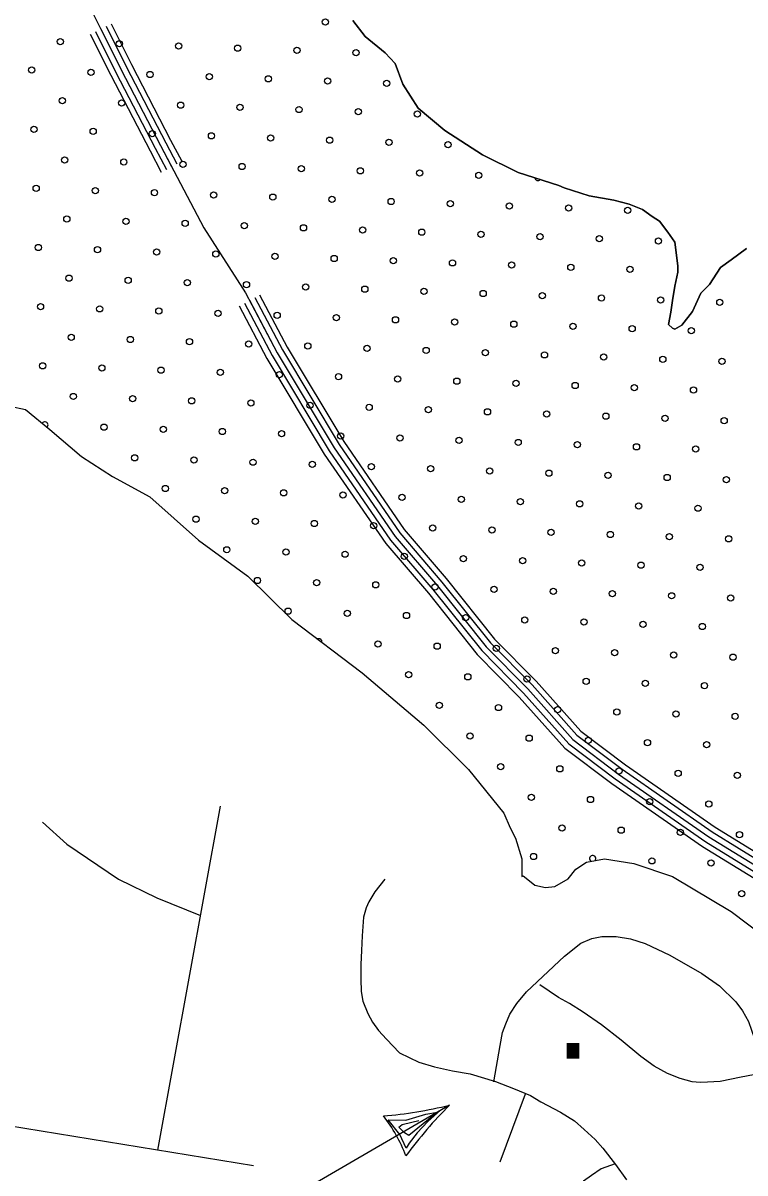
# Model space of a CAD drawing. Extents: x 1788175 to 1969470, y 584502 to 738744.
# Drawn here: x 1810329 to 1812790, y 707859 to 711779 of the extents above; entities that cross this region are included whole.
import ezdxf

# ---------------------------------------------------------------- set-up
doc = ezdxf.new("R2010")
doc.units = 0
for name, color, linetype in [('DESIGN - SCRATCH - User 1', 7, 'Continuous'), ('DESIGN - TRAFFIC CONTROL PERMANENT - Pavement Marking Text', 7, 'Continuous'), ('DESIGN - TRANSPORTATION - Edge of Traveled Way', 7, 'Continuous'), ('DESIGN - UTILITIES - Cable (Overhead) with Text', 7, 'Continuous'), ('DESIGN - UTILITIES - Cable (Underground) with Text', 7, 'Continuous'), ('SURVEY - DRAINAGE - Natural Features', 7, 'Continuous'), ('SURVEY - TRANSPORTATION - Roads', 7, 'Continuous')]:
    doc.layers.add(name, color=color, linetype=linetype)

msp = doc.modelspace()

# ---------------------------------------------------------------- linework, layer by layer
at = {"layer": 'DESIGN - SCRATCH - User 1'}
for points in [[(1812794.7, 711010.4), (1812742.7, 710972.2), (1812706.7, 710946.1), (1812668.8, 710888), (1812638.8, 710857.9), (1812610.8, 710795.8), (1812574.8, 710749.7), (1812550.8, 710735.6), (1812542.8, 710739.6), (1812528.9, 710751.6), (1812536.8, 710793.7), (1812542.8, 710833.7), (1812550.8, 710881.8), (1812560.8, 710929.9), (1812560.8, 710951.9), (1812550.8, 711032), (1812526.8, 711066), (1812498.8, 711104.1), (1812472.8, 711120), (1812440.9, 711144), (1812394.9, 711162), (1812342.9, 711175.9), (1812259, 711189.8), (1812173, 711217.7), (1812155, 711225.7), (1812017.1, 711269.6), (1811895.1, 711329.5), (1811767.2, 711413.4), (1811675.3, 711489.4), (1811623.3, 711571.4), (1811597.3, 711641.5), (1811563.3, 711677.5), (1811495.3, 711733.4), (1811453.3, 711787.4)], [(1810284.1, 710473.7), (1810338.1, 710461.8), (1810420.1, 710393.8), (1810528, 710301.9), (1810634, 710233.9), (1810761.9, 710164), (1810927.8, 710016.1), (1811095.7, 709894.1), (1811245.7, 709746.2), (1811485.5, 709564.3), (1811695.4, 709386.3), (1811847.4, 709234.3), (1811967.3, 709086.3), (1811989.3, 709036.3), (1812007.3, 709000.3), (1812029.3, 708930.2), (1812029.3, 708870.1), (1812033.9, 708872.1), (1812049.9, 708860.1), (1812073.8, 708840.2), (1812109.7, 708832.2), (1812141.5, 708836.2), (1812187.2, 708862.3), (1812213.2, 708894.4), (1812249.2, 708918.5), (1812311.1, 708930.6), (1812411.1, 708914.1), (1812542.7, 708870.2), (1812742, 708750.6), (1812853.6, 708666.9)]]:
    msp.add_lwpolyline(points, dxfattribs=at)
at = {"layer": 'DESIGN - TRAFFIC CONTROL PERMANENT - Pavement Marking Text'}
for centre in [(1811359.7, 711783.1), (1810456.2, 711715.9), (1810657.8, 711708.5), (1810859.4, 711701), (1811061, 711693.5), (1811262.6, 711686.1), (1811464.2, 711678.6), (1810359.1, 711618.8), (1810560.7, 711611.4), (1810762.3, 711603.9), (1810963.9, 711596.4), (1811165.5, 711589), (1811367.1, 711581.5), (1811568.8, 711574), (1810463.6, 711514.3), (1810665.2, 711506.8), (1810866.8, 711499.4), (1811068.5, 711491.9), (1811270.1, 711484.4), (1811471.7, 711477), (1811673.3, 711469.5), (1810366.6, 711417.2), (1810568.2, 711409.8), (1810769.8, 711402.3), (1810971.4, 711394.8), (1811173, 711387.4), (1811374.6, 711379.9), (1811576.2, 711372.4), (1811777.8, 711365), (1810471.1, 711312.7), (1810672.7, 711305.2), (1810874.3, 711297.8), (1811075.9, 711290.3), (1811277.5, 711282.8), (1811479.1, 711275.4), (1811680.8, 711267.9), (1811882.4, 711260.4), (1810374, 711215.6), (1810575.6, 711208.2), (1810777.2, 711200.7), (1810978.9, 711193.2), (1811180.5, 711185.8), (1811382.1, 711178.3), (1811583.7, 711170.8), (1811785.3, 711163.4), (1811986.9, 711155.9), (1812188.5, 711148.4), (1812390.1, 711141), (1810478.6, 711111.1), (1810680.2, 711103.6), (1810881.8, 711096.2), (1811083.4, 711088.7), (1811285, 711081.2), (1811486.6, 711073.8), (1811688.2, 711066.3), (1811889.8, 711058.8), (1812091.4, 711051.4), (1812293.1, 711043.9), (1812494.7, 711036.4), (1810381.5, 711014), (1810583.1, 711006.6), (1810784.7, 710999.1), (1810986.3, 710991.6), (1811187.9, 710984.1), (1811389.5, 710976.7), (1811591.2, 710969.2), (1811792.8, 710961.7), (1811994.4, 710954.3), (1812196, 710946.8), (1812397.6, 710939.3), (1810486, 710909.5), (1810687.6, 710902), (1810889.2, 710894.5), (1811090.9, 710887.1), (1811292.5, 710879.6), (1811494.1, 710872.1), (1811695.7, 710864.7), (1811897.3, 710857.2), (1812098.9, 710849.7), (1812300.5, 710842.3), (1810389, 710812.4), (1810590.6, 710804.9), (1812502.1, 710834.8), (1812703.7, 710827.3), (1810792.2, 710797.5), (1810993.8, 710790), (1811195.4, 710782.5), (1811397, 710775.1), (1811598.6, 710767.6), (1811800.2, 710760.1), (1812001.8, 710752.7), (1812203.4, 710745.2), (1812405.1, 710737.7), (1812606.7, 710730.3), (1810493.5, 710707.9), (1810695.1, 710700.4), (1810896.7, 710692.9), (1811098.3, 710685.5), (1811299.9, 710678), (1811501.5, 710670.5), (1811703.2, 710663.1), (1811904.8, 710655.6), (1812106.4, 710648.1), (1810396.4, 710610.8), (1812308, 710640.7), (1812509.6, 710633.2), (1812711.2, 710625.7), (1810598, 710603.3), (1810799.6, 710595.9), (1811001.3, 710588.4), (1811202.9, 710580.9), (1811404.5, 710573.5), (1811606.1, 710566), (1811807.7, 710558.5), (1812009.3, 710551.1), (1812210.9, 710543.6), (1812412.5, 710536.1), (1812614.1, 710528.7), (1810501, 710506.3), (1810702.6, 710498.8), (1810904.2, 710491.3), (1811105.8, 710483.9), (1811307.4, 710476.4), (1811509, 710468.9), (1811710.6, 710461.5), (1811912.2, 710454), (1812113.8, 710446.5), (1812315.5, 710439.1), (1812517.1, 710431.6), (1812718.7, 710424.1), (1810605.5, 710401.7), (1810807.1, 710394.3), (1811008.7, 710386.8), (1811210.3, 710379.3), (1811411.9, 710371.9), (1811613.6, 710364.4), (1811815.2, 710356.9), (1812016.8, 710349.5), (1812218.4, 710342), (1812420, 710334.5), (1810710, 710297.2), (1812621.6, 710327), (1810911.7, 710289.7), (1811113.3, 710282.2), (1811314.9, 710274.8), (1811516.5, 710267.3), (1811718.1, 710259.8), (1811919.7, 710252.4), (1812121.3, 710244.9), (1812322.9, 710237.4), (1812524.5, 710230), (1812726.1, 710222.5), (1810814.6, 710192.6), (1811016.2, 710185.2), (1811217.8, 710177.7), (1811419.4, 710170.2), (1811621, 710162.8), (1811822.6, 710155.3), (1812024.2, 710147.8), (1812225.9, 710140.4), (1812427.5, 710132.9), (1812629.1, 710125.4), (1810919.1, 710088.1), (1811120.7, 710080.6), (1811322.3, 710073.2), (1811523.9, 710065.7), (1811725.6, 710058.2), (1811927.2, 710050.8), (1812128.8, 710043.3), (1812330.4, 710035.8), (1812532, 710028.4), (1812733.6, 710020.9), (1811023.7, 709983.6), (1811225.3, 709976.1), (1811426.9, 709968.6), (1811628.5, 709961.2), (1811830.1, 709953.7), (1812031.7, 709946.2), (1812233.3, 709938.8), (1812434.9, 709931.3), (1812636.5, 709923.8), (1811128.2, 709879), (1811329.8, 709871.6), (1811531.4, 709864.1), (1811733, 709856.6), (1811934.6, 709849.2), (1812136.2, 709841.7), (1812337.9, 709834.2), (1812539.5, 709826.8), (1812741.1, 709819.3), (1811232.7, 709774.5), (1811434.3, 709767), (1811636, 709759.6), (1811837.6, 709752.1), (1812039.2, 709744.6), (1812240.8, 709737.2), (1812442.4, 709729.7), (1812644, 709722.2), (1811538.9, 709662.5), (1811740.5, 709655), (1811942.1, 709647.5), (1812143.7, 709640.1), (1812345.3, 709632.6), (1812546.9, 709625.1), (1812748.5, 709617.7), (1811643.4, 709557.9), (1811845, 709550.5), (1812046.6, 709543), (1812248.3, 709535.5), (1812449.9, 709528.1), (1812651.5, 709520.6), (1811748, 709453.4), (1811949.6, 709445.9), (1812151.2, 709438.5), (1812352.8, 709431), (1812554.4, 709423.5), (1812756, 709416.1), (1811852.5, 709348.9), (1812054.1, 709341.4), (1812255.7, 709333.9), (1812457.3, 709326.5), (1812658.9, 709319), (1811957, 709244.3), (1812158.6, 709236.9), (1812360.3, 709229.4), (1812561.9, 709221.9), (1812763.5, 709214.5), (1812061.6, 709139.8), (1812263.2, 709132.3), (1812464.8, 709124.9), (1812666.4, 709117.4), (1812166.1, 709035.3), (1812367.7, 709027.8), (1812569.3, 709020.3), (1812770.9, 709012.8), (1812069, 708938.2), (1812472.3, 708923.2), (1812673.9, 708915.8), (1812778.4, 708811.2)]:
    msp.add_circle(centre, 10.6, dxfattribs=at)
for centre, start, end in [((1812084, 711253), 187.2845, 317.4356), ((1810403.9, 710409.2), 312.1464, 148.51), ((1811337.3, 709669.9), 353.4327, 112.2223), ((1812270.7, 708930.7), 322.9682, 239.1445)]:
    msp.add_arc(centre, 10.6, start, end, dxfattribs=at)
at = {"layer": 'DESIGN - TRANSPORTATION - Edge of Traveled Way'}
for points in [[(1811453.3, 711787.4), (1811495.3, 711733.4), (1811563.3, 711677.5), (1811597.3, 711641.5), (1811623.3, 711571.4), (1811675.3, 711489.4), (1811767.2, 711413.4), (1811895.1, 711329.5), (1812017.1, 711269.6), (1812155, 711225.7), (1812173, 711217.7), (1812259, 711189.8), (1812342.9, 711175.9), (1812394.9, 711162), (1812440.9, 711144), (1812472.8, 711120), (1812498.8, 711104.1), (1812526.8, 711066), (1812550.8, 711032), (1812560.8, 710951.9), (1812560.8, 710929.9), (1812550.8, 710881.8), (1812542.8, 710833.7), (1812536.8, 710793.7), (1812528.9, 710751.6), (1812542.8, 710739.6), (1812550.8, 710735.6), (1812574.8, 710749.7), (1812610.8, 710795.8), (1812638.8, 710857.9), (1812668.8, 710888), (1812706.7, 710946.1), (1812742.7, 710972.2), (1812794.7, 711010.4)], [(1810284.1, 710473.7), (1810338.1, 710461.8), (1810420.1, 710393.8), (1810528, 710301.9), (1810634, 710233.9), (1810761.9, 710164), (1810927.8, 710016.1), (1811095.7, 709894.1), (1811245.7, 709746.2), (1811485.5, 709564.3), (1811695.4, 709386.3), (1811847.4, 709234.3), (1811967.3, 709086.3), (1811989.3, 709036.3), (1812007.3, 709000.3), (1812029.3, 708930.2), (1812029.3, 708870.1), (1812033.9, 708872.1), (1812049.9, 708860.1), (1812073.8, 708840.2), (1812109.7, 708832.2), (1812141.5, 708836.2), (1812187.2, 708862.3), (1812213.2, 708894.4), (1812249.2, 708918.5), (1812311.1, 708930.6), (1812411.1, 708914.1), (1812542.7, 708870.2), (1812742, 708750.6), (1812853.6, 708666.9)]]:
    msp.add_lwpolyline(points, dxfattribs=at)
at = {"layer": 'DESIGN - UTILITIES - Cable (Overhead) with Text'}
for p, q in [((1811741.5, 708066.5), (1811643.8, 707987.4)), ((1811701.6, 708059.9), (1811741.5, 708066.5)), ((1811752.1, 708073.7), (1811708.4, 708034.6)), ((1811612.9, 707990.7), (1811574, 708040.5)), ((1811574, 708040.5), (1811634.3, 708039.1)), ((1811621.7, 708024.7), (1811654.1, 708032)), ((1811634.3, 708039.1), (1811701.6, 708059.9)), ((1811654.1, 708032), (1811678.4, 708038.4)), ((1811708.4, 708034.6), (1811672.8, 707996.4)), ((1811609.8, 708015.6), (1811621.7, 708024.7)), ((1811629.2, 707996.1), (1811609.8, 708015.6)), ((1811634.6, 707943.3), (1811612.9, 707990.7)), ((1811643.8, 707987.4), (1811629.2, 707996.1)), ((1811672.8, 707996.4), (1811645.1, 707961.4)), ((1811645.1, 707961.4), (1811634.6, 707943.3))]:
    msp.add_line(p, q, dxfattribs=at)
msp.add_lwpolyline([(1811782.8, 708090.8), (1811304.7, 707811.5), (1811431, 707476.1)], dxfattribs=at)
for centre, radius, start, end in [((1811446.7, 709435.8), 1386.4, 274.5899, 284.0284), ((1812882.3, 706995.1), 1552.3, 135.0982, 143.526), ((1811136.7, 707728.1), 532.3, 20.8814, 37.7398)]:
    msp.add_arc(centre, radius, start, end, dxfattribs=at)
at = {"layer": 'SURVEY - DRAINAGE - Natural Features'}
for points in [[(1810509.9, 711928.2), (1810663.8, 711620), (1810797.8, 711361.8), (1810945.7, 711081.6), (1811087.6, 710859.5), (1811195.6, 710655.4), (1811389.5, 710331.2), (1811597.4, 710029.1), (1811741.4, 709861.1), (1811907.3, 709653), (1812049.2, 709509.1), (1812203.2, 709337), (1812359.1, 709219.1), (1812666.9, 709005.3), (1812942.8, 708835.5)], [(1810594.2, 711759.4), (1810663.8, 711620), (1810797.8, 711361.8), (1810835.7, 711289.9)], [(1810612.1, 711768.3), (1810681.6, 711629.1), (1810815.5, 711371.1), (1810853.4, 711299.2)], [(1810629.1, 711776.8), (1810698.6, 711637.7), (1810832.3, 711379.9), (1810870.2, 711308.1)], [(1810558.4, 711741.5), (1810628.2, 711601.8), (1810762.3, 711343.3), (1810800.4, 711271.2)], [(1810576.3, 711750.4), (1810646, 711610.9), (1810780, 711352.5), (1810818.1, 711280.5)], [(1811135.6, 710852.2), (1811229.6, 710674.5), (1811422.4, 710352.3), (1811628.4, 710052.9), (1811771.4, 709885.9), (1811936.5, 709679), (1812077.7, 709535.8), (1812229.7, 709365.9), (1812382, 709250.7), (1812688.3, 709037.9), (1812964.8, 708867.7), (1813103.5, 708763.7), (1813243.6, 708637.6), (1813348.1, 708558.3), (1813503.4, 708471), (1813740.2, 708376.1)], [(1811065.8, 710815.3), (1811160.7, 710635.8), (1811355.8, 710309.6), (1811565.7, 710004.7), (1811710.5, 709835.6), (1811877.3, 709626.5), (1812020.1, 709481.7), (1812175.9, 709307.5), (1812335.6, 709186.7), (1812645, 708971.8), (1812920.3, 708802.4), (1813053.3, 708702.6), (1813193.2, 708576.7), (1813304.6, 708492.1), (1813469.2, 708399.6), (1813710.8, 708302.7)], [(1811083.5, 710824.6), (1811178.2, 710645.6), (1811372.7, 710320.4), (1811581.6, 710016.9), (1811726, 709848.3), (1811892.3, 709639.8), (1812034.7, 709495.4), (1812189.6, 709322.3), (1812347.3, 709202.9), (1812656, 708988.5), (1812931.5, 708818.9), (1813066, 708718.1), (1813205.9, 708592.1), (1813315.6, 708508.8), (1813477.9, 708417.6), (1813718.3, 708321.3)], [(1811101.2, 710834), (1811195.6, 710655.4), (1811389.5, 710331.2), (1811597.4, 710029.1), (1811741.4, 709861.1), (1811907.3, 709653), (1812049.2, 709509.1), (1812203.2, 709337), (1812359.1, 709219.1), (1812666.9, 709005.3), (1812942.8, 708835.5), (1813078.7, 708733.5), (1813218.7, 708607.5), (1813326.6, 708525.6), (1813486.5, 708435.7), (1813725.7, 708339.9)], [(1811118.8, 710843.3), (1811213, 710665.2), (1811406.4, 710342), (1811613.3, 710041.3), (1811756.8, 709873.8), (1811922.3, 709666.3), (1812063.8, 709522.8), (1812216.8, 709351.8), (1812370.8, 709235.3), (1812677.9, 709022), (1812954.1, 708852), (1813091.5, 708749), (1813231.4, 708623), (1813337.6, 708542.4), (1813495.2, 708453.8), (1813733.2, 708358.4)]]:
    msp.add_lwpolyline(points, dxfattribs=at)
at = {"layer": 'SURVEY - TRANSPORTATION - Roads'}
for points in [[(1810788.3, 707937.5), (1811002.3, 709110.1)], [(1810395.7, 709055), (1810478.5, 708979.7), (1810654.5, 708860.8), (1810785.4, 708796.8), (1810934.2, 708736.8)], [(1811562.8, 708860.6), (1811528.7, 708817.6), (1811518.3, 708800.9), (1811507.9, 708783.2), (1811498.4, 708763.5), (1811489.8, 708730.8), (1811484.6, 708668.1), (1811482.7, 708617.3), (1811480.9, 708570.5), (1811481, 708519.6), (1811481.2, 708477.7), (1811487.7, 708444.6), (1811504.2, 708403.2), (1811519.8, 708373.9), (1811540.5, 708344.4), (1811568.1, 708315.4), (1811611.9, 708268.6), (1811678.1, 708236.9), (1811731.7, 708220.9), (1811792.7, 708206.9), (1811853.2, 708197.3), (1811939.7, 708171), (1812000.9, 708147.4), (1812058.1, 708123.9), (1812094.1, 708102), (1812161.2, 708066.3), (1812208.2, 708037.1), (1812242, 708007.2), (1812278.8, 707973.3), (1812305.5, 707943.7), (1812348, 707888.7), (1812385.5, 707835.8)], [(1811933.5, 708170.1), (1811955.6, 708294.1), (1811963.5, 708337.8), (1811974.1, 708367.4), (1811987.8, 708401), (1812011.7, 708437.2), (1812044.8, 708477.2), (1812174.3, 708598.5), (1812229.7, 708642.9), (1812267.4, 708658.8), (1812301.8, 708665.9), (1812350.4, 708665.6), (1812399.7, 708657.2), (1812449, 708641.9), (1812533.2, 708601.8), (1812642.2, 708539), (1812703.1, 708497.4), (1812758.8, 708443.1), (1812781.5, 708412.5), (1812801, 708375.1), (1812811.6, 708345.9), (1812821.2, 708319.7), (1812836.3, 708253.2), (1812841.3, 708198.4)], [(1813008.5, 708215.8), (1812920.4, 708207.2), (1812866.7, 708202.6), (1812776.5, 708186.1), (1812705.5, 708171.1), (1812683.2, 708169.7), (1812662, 708168.3), (1812636.7, 708167.9), (1812609.4, 708169.7), (1812568.2, 708180.8), (1812525, 708197.9), (1812480, 708223), (1812434.1, 708256.2), (1812367.4, 708311.9), (1812300.6, 708364.5), (1812238.7, 708407.1), (1812191.7, 708437.3), (1812153.7, 708457.3), (1812090.4, 708500.4)], [(1809404.1, 708186.4), (1809906.5, 708086.5), (1810223.4, 708029.7), (1811114.7, 707884.3)], [(1812040, 708128), (1811953.7, 707896.1)], [(1812346.9, 707890.8), (1812299.1, 707873.7), (1812266.4, 707850.6), (1812239.8, 707831.4), (1812214.1, 707808.2), (1812191.4, 707782.8), (1812171.7, 707755.4), (1812159.2, 707731.8), (1812149.6, 707706.1), (1812137.8, 707668.5), (1812131.2, 707634.8), (1812131.6, 707600.9), (1812137.1, 707570.8), (1812147.7, 707544.6), (1812160.4, 707517.3)]]:
    msp.add_lwpolyline(points, dxfattribs=at)

# ---------------------------------------------------------------- texts
at = {"layer": 'DESIGN - UTILITIES - Cable (Underground) with Text'}
msp.add_text('.', height=343, dxfattribs=at).set_placement((1812139.5, 708249))

doc.saveas('drawing.dxf')
